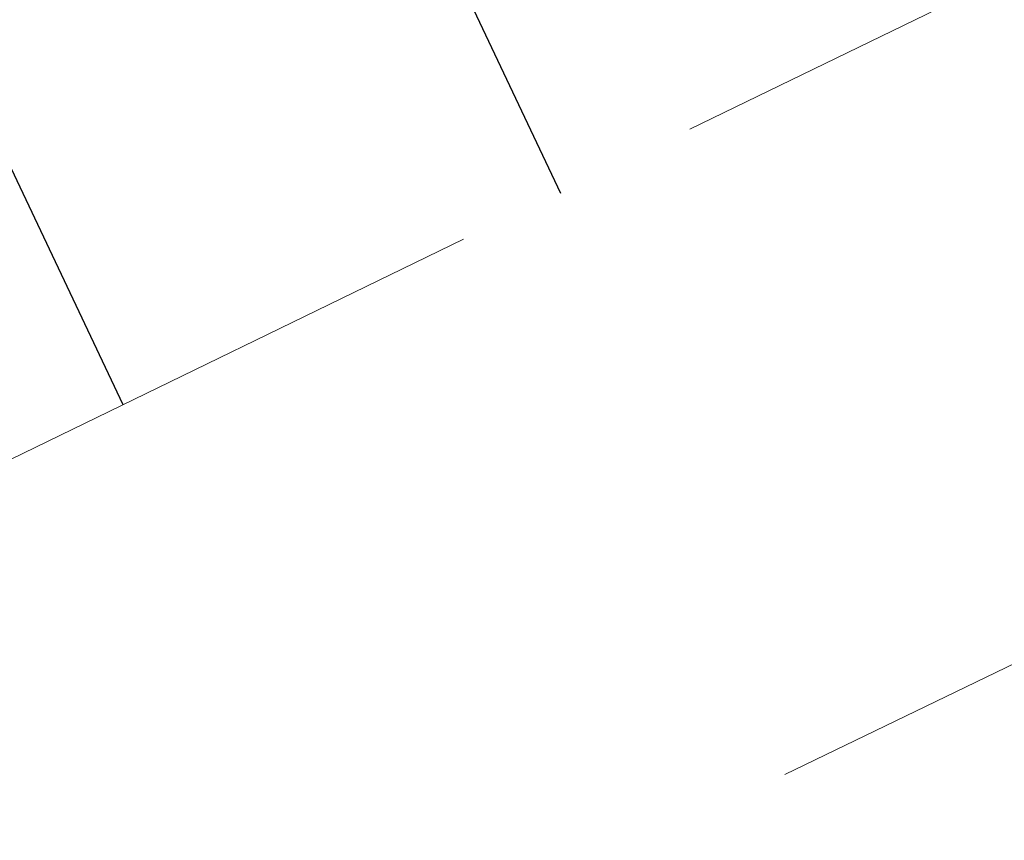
# Model space of a CAD drawing. Header units: metres. Extents: x 7523615 to 7533948, y 5492686 to 5502120.
# Tile 487 of 656: x 7531205.72 to 7531207.68, y 5499068.21 to 5499069.84. Entities that reach past the tile are written whole.
import ezdxf

# ---------------------------------------------------------------- set-up
doc = ezdxf.new("R2010")
doc.units = ezdxf.units.M
doc.linetypes.add('1.0_0.5', pattern=[1.5, 1, -0.5])

msp = doc.modelspace()

# ---------------------------------------------------------------- linework, layer by layer
at = {"layer": '000 Inne (niezydentyfikowane)', "color": 7, "linetype": 'CONTINUOUS', "lineweight": 25, "flags": 128}
for points in [[(7531206.18, 5499070.81), (7531206.8, 5499069.5)], [(7531205.31, 5499070.39), (7531205.93, 5499069.08)]]:
    msp.add_lwpolyline(points, dxfattribs=at)
at = {"layer": 'skarpa nieumocniona', "color": 7, "linetype": '1.0_0.5', "lineweight": 18, "flags": 128}
for points in [[(7531506.46, 5499259.74), (7531477.66, 5499244.45), (7531425.13, 5499215.04), (7531402.52, 5499199.71), (7531363.2, 5499166.6), (7531329.4, 5499138.81), (7531286.39, 5499107.01), (7531243.09, 5499085.51), (7531208.05, 5499070.11), (7531174.88, 5499053.99), (7531131.5, 5499027.17), (7531096, 5499001.97), (7531090.64, 5498997.56), (7531093.54, 5499001.23), (7531094.57, 5499003.01), (7531131.88, 5499029.31), (7531174.97, 5499055.87), (7531208.02, 5499071.69), (7531242.95, 5499087.36), (7531285.09, 5499107.95), (7531328.43, 5499140.14), (7531362.22, 5499167.65), (7531402.11, 5499201.31), (7531422.93, 5499216.4), (7531477.57, 5499246.07), (7531506.06, 5499260.89)], [(7531506.46, 5499259.74), (7531477.66, 5499244.45), (7531425.13, 5499215.04), (7531402.52, 5499199.71), (7531363.2, 5499166.6), (7531329.4, 5499138.81), (7531286.39, 5499107.01), (7531243.09, 5499085.51), (7531208.05, 5499070.11), (7531174.88, 5499053.99), (7531131.5, 5499027.17), (7531096, 5499001.97), (7531090.64, 5498997.56), (7531093.54, 5499001.23), (7531094.57, 5499003.01), (7531131.88, 5499029.31), (7531174.97, 5499055.87), (7531208.02, 5499071.69), (7531242.95, 5499087.36), (7531285.09, 5499107.95), (7531328.43, 5499140.14), (7531362.22, 5499167.65), (7531402.11, 5499201.31), (7531422.93, 5499216.4), (7531477.57, 5499246.07), (7531506.06, 5499260.89)], [(7531096.86, 5498998.94), (7531096.17, 5499000.14), (7531132.43, 5499025.99), (7531177.74, 5499054.09), (7531208.27, 5499068.84), (7531243.9, 5499084.23), (7531288.75, 5499106.77), (7531330.31, 5499137.62), (7531363.99, 5499165.3), (7531403.39, 5499198.23), (7531426, 5499213.98), (7531477.8, 5499243.06), (7531506.76, 5499258.69), (7531507.93, 5499256.79), (7531504.04, 5499254.54), (7531472.49, 5499237.11), (7531448.55, 5499223.73), (7531427.2, 5499212.72), (7531404.87, 5499196.56), (7531364.93, 5499163.96), (7531331.88, 5499136.62), (7531289.13, 5499105.38), (7531245.01, 5499082.9), (7531210.16, 5499067.92), (7531178.38, 5499053.18), (7531133.03, 5499024.54)], [(7531096.86, 5498998.94), (7531096.17, 5499000.14), (7531132.43, 5499025.99), (7531177.74, 5499054.09), (7531208.27, 5499068.84), (7531243.9, 5499084.23), (7531288.75, 5499106.77), (7531330.31, 5499137.62), (7531363.99, 5499165.3), (7531403.39, 5499198.23), (7531426, 5499213.98), (7531477.8, 5499243.06), (7531506.76, 5499258.69), (7531507.93, 5499256.79), (7531504.04, 5499254.54), (7531472.49, 5499237.11), (7531448.55, 5499223.73), (7531427.2, 5499212.72), (7531404.87, 5499196.56), (7531364.93, 5499163.96), (7531331.88, 5499136.62), (7531289.13, 5499105.38), (7531245.01, 5499082.9), (7531210.16, 5499067.92), (7531178.38, 5499053.18), (7531133.03, 5499024.54)]]:
    msp.add_lwpolyline(points, close=True, dxfattribs=at)

doc.saveas('drawing.dxf')
